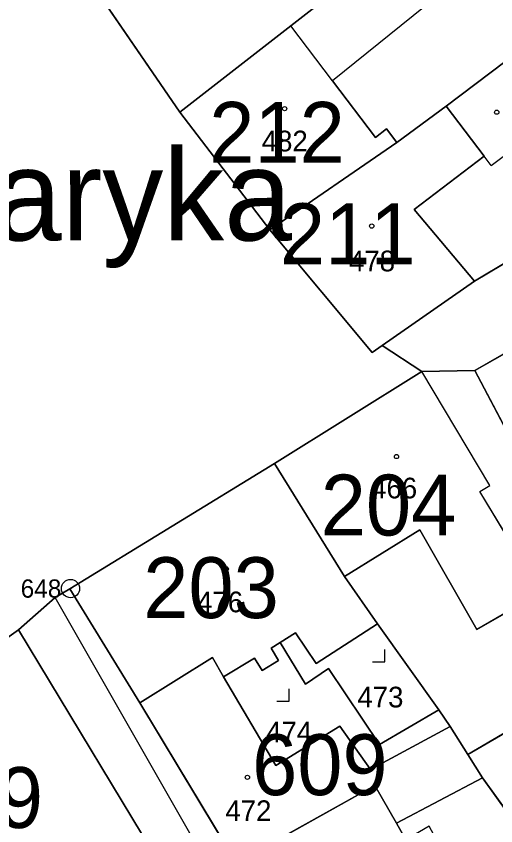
# Model space of a CAD drawing. Extents: x -689422 to -685210, y -987725 to -982160.
# Drawn here: x -687136.2 to -687096.7, y -985586.6 to -985520.1 of the extents above; entities that cross this region are included whole.
import ezdxf

# ---------------------------------------------------------------- set-up
doc = ezdxf.new("R2010")
doc.units = 0
for name, color, linetype in [('KN_Budovy', 7, 'Continuous'), ('KN_Budovy_cisla_domovni', 7, 'Continuous'), ('KN_Hranice_parcel', 7, 'Continuous'), ('KN_Hranice_parcel_vnitrni_kresba', 7, 'Continuous'), ('KN_Parcelni cisla', 7, 'Continuous'), ('KN_Polygon parcely', 7, 'Continuous'), ('KN_Popisy_pomistni nazvy nazvy ulic', 7, 'Continuous'), ('KN_POZEMKY_OSTATNI PLOCHA', 7, 'Continuous'), ('KN_POZEMKY_ZAHRADA', 7, 'Continuous'), ('KN_POZEMKY_ZASTAVENA PLOCHA', 7, 'Continuous'), ('KN_VYUZITI_12_zastavena plocha_spolecny dvur', 7, 'Continuous'), ('KN_VYUZITI_16_ostatni plocha_silnice', 7, 'Continuous'), ('KN_VYUZITI_17_ostatni plocha_ostatni komunikace', 7, 'Continuous'), ('KN_Značky bodu BP', 7, 'Continuous'), ('KN_Značky budov', 7, 'Continuous'), ('KN_Značky kultur', 7, 'Continuous')]:
    doc.layers.add(name, color=color, linetype=linetype)

msp = doc.modelspace()

# ---------------------------------------------------------------- linework, layer by layer
at = {"layer": 'KN_Budovy'}
for points in [[(-687122.71, -985527.96), (-687113.58, -985520.87), (-687111.35, -985519.14), (-687123.24, -985501.54), (-687135.28, -985509.66)], [(-687105.71, -985529.35), (-687106.61, -985530.05), (-687110.15, -985525.39), (-687113.58, -985520.87), (-687122.71, -985527.96), (-687115.32, -985537.64), (-687104.85, -985530.45)], [(-687115.32, -985537.64), (-687106.89, -985547.71), (-687106.07, -985547.14), (-687098.47, -985541.86), (-687103.43, -985535.96), (-687097.68, -985531.59), (-687100.81, -985527.47), (-687104.85, -985530.45)], [(-687109.16, -985566.12), (-687102.98, -985562.29), (-687098.28, -985570.48), (-687093.02, -985567.46), (-687098.02, -985559.13), (-687097.2, -985558.64), (-687102.8, -985549.29), (-687114.92, -985556.83)], [(-687116.56, -985572.83), (-687115.94, -985573.86), (-687114.59, -985573.04), (-687115.21, -985572.01), (-687114.46, -985571.56), (-687113.19, -985570.76), (-687111.49, -985573.29), (-687106.46, -985570.01), (-687109.16, -985566.12), (-687114.92, -985556.83), (-687131.77, -985567.13), (-687126.02, -985576.52), (-687120.04, -985572.79), (-687119.11, -985574.37)], [(-687141.64, -985574.09), (-687146.69, -985577.55), (-687146.49, -985577.84), (-687152.24, -985581.87), (-687140.77, -985597.34), (-687125.8, -985587.38), (-687135.99, -985570.51), (-687141.44, -985574.38)], [(-687120.04, -985572.79), (-687126.02, -985576.52), (-687118.07, -985589.66), (-687106.66, -985583.31), (-687104.9, -985586.4), (-687097.8, -985582.67), (-687099.01, -985580.76), (-687100.47, -985578.45), (-687107.04, -985582), (-687109.55, -985578.44), (-687114.82, -985581.67), (-687119.11, -985574.37)], [(-687102.21, -985586.64), (-687104.11, -985587.78), (-687104.9, -985586.4), (-687106.66, -985583.31), (-687118.07, -985589.66), (-687108.58, -985606.46), (-687097.27, -985599.81), (-687101.94, -985591.61), (-687100.11, -985590.52)]]:
    msp.add_lwpolyline(points, close=True, dxfattribs=at)
at = {"layer": 'KN_Hranice_parcel'}
for p, q in [((-687122.71, -985527.96), (-687135.28, -985509.66)), ((-687115.32, -985537.64), (-687122.71, -985527.96)), ((-687102.8, -985549.29), (-687106.07, -985547.14)), ((-687094.04, -985546.69), (-687098.43, -985549.2)), ((-687102.8, -985549.29), (-687114.92, -985556.83)), ((-687098.43, -985549.2), (-687102.8, -985549.29)), ((-687092.85, -985559.8), (-687098.43, -985549.2)), ((-687131.77, -985567.13), (-687114.92, -985556.83)), ((-687126.02, -985576.52), (-687131.77, -985567.13)), ((-687106.46, -985570.01), (-687101.4, -985577.08)), ((-687085.87, -985573.06), (-687099.01, -985580.76)), ((-687118.07, -985589.66), (-687126.02, -985576.52)), ((-687101.4, -985577.08), (-687100.47, -985578.45)), ((-687100.47, -985578.45), (-687099.01, -985580.76)), ((-687099.01, -985580.76), (-687097.8, -985582.67))]:
    msp.add_line(p, q, dxfattribs=at)
for points in [[(-687094.27, -985503.96), (-687097.16, -985506.19), (-687103.56, -985511.44), (-687104.64, -985512.33), (-687107.81, -985514.93), (-687109.2, -985516.08), (-687108.48, -985517.01), (-687111.35, -985519.14), (-687113.58, -985520.87), (-687122.71, -985527.96)], [(-687094.94, -985525.21), (-687095.96, -985523.84), (-687100.81, -985527.47), (-687104.85, -985530.45), (-687115.32, -985537.64)], [(-687087.28, -985535.17), (-687098.47, -985541.86), (-687106.07, -985547.14)], [(-687106.07, -985547.14), (-687106.89, -985547.71), (-687115.32, -985537.64)], [(-687114.92, -985556.83), (-687109.16, -985566.12), (-687106.46, -985570.01)], [(-687131.77, -985567.13), (-687132.97, -985567.85), (-687135.99, -985570.51)], [(-687106.46, -985570.01), (-687111.49, -985573.29), (-687113.19, -985570.76), (-687114.46, -985571.56)], [(-687135.99, -985570.51), (-687141.44, -985574.38), (-687141.64, -985574.09), (-687146.69, -985577.55), (-687146.49, -985577.84), (-687152.24, -985581.87)], [(-687135.99, -985570.51), (-687125.8, -985587.38), (-687115.24, -985609.95), (-687113.02, -985615.55), (-687113.81, -985621.37)], [(-687114.46, -985571.56), (-687115.21, -985572.01), (-687114.59, -985573.04), (-687115.94, -985573.86), (-687116.56, -985572.83), (-687119.11, -985574.37)], [(-687114.46, -985571.56), (-687112.38, -985574.99), (-687110.47, -985573.69), (-687106.28, -985579.93), (-687101.4, -985577.08)], [(-687119.11, -985574.37), (-687120.04, -985572.79), (-687126.02, -985576.52)], [(-687100.47, -985578.45), (-687107.04, -985582), (-687109.55, -985578.44), (-687114.82, -985581.67), (-687119.11, -985574.37)], [(-687097.8, -985582.67), (-687092.47, -985590.12), (-687081.46, -985581.44)], [(-687097.8, -985582.67), (-687104.9, -985586.4), (-687106.66, -985583.31), (-687118.07, -985589.66)]]:
    msp.add_lwpolyline(points, dxfattribs=at)
at = {"layer": 'KN_Hranice_parcel_vnitrni_kresba'}
for p, q in [((-687090.19, -985509.2), (-687110.15, -985525.39)), ((-687110.15, -985525.39), (-687113.58, -985520.87)), ((-687110.15, -985525.39), (-687106.61, -985530.05)), ((-687100.81, -985527.47), (-687097.68, -985531.59)), ((-687097.09, -985532.34), (-687092.24, -985528.73)), ((-687106.61, -985530.05), (-687105.71, -985529.35)), ((-687105.71, -985529.35), (-687104.85, -985530.45)), ((-687097.68, -985531.59), (-687103.43, -985535.96)), ((-687097.09, -985532.34), (-687097.68, -985531.59)), ((-687103.43, -985535.96), (-687098.47, -985541.86)), ((-687097.2, -985558.64), (-687102.8, -985549.29)), ((-687098.02, -985559.13), (-687097.2, -985558.64)), ((-687093.02, -985567.46), (-687098.02, -985559.13)), ((-687102.98, -985562.29), (-687109.16, -985566.12)), ((-687098.28, -985570.48), (-687102.98, -985562.29)), ((-687093.02, -985567.46), (-687098.28, -985570.48)), ((-687090.74, -985641.68), (-687132.97, -985567.85)), ((-687104.9, -985586.4), (-687104.11, -985587.78))]:
    msp.add_line(p, q, dxfattribs=at)
at = {"layer": 'KN_Polygon parcely'}
for points in [[(-687123.24, -985501.54), (-687135.28, -985509.66), (-687122.71, -985527.96), (-687113.58, -985520.87), (-687111.35, -985519.14), (-687108.48, -985517.01), (-687109.2, -985516.08), (-687107.81, -985514.93), (-687104.64, -985512.33), (-687103.56, -985511.44), (-687097.16, -985506.19), (-687094.27, -985503.96), (-687074.81, -985489.41), (-687070.84, -985487.03), (-687076.16, -985478.92), (-687081.29, -985483.18), (-687087.04, -985476.01), (-687092.33, -985480.3), (-687096.42, -985483.48), (-687097.94, -985484.66)], [(-687111.35, -985519.14), (-687113.58, -985520.87), (-687122.71, -985527.96), (-687115.32, -985537.64), (-687104.85, -985530.45), (-687100.81, -985527.47), (-687095.96, -985523.84), (-687094.94, -985525.21), (-687084, -985516.64), (-687090.19, -985509.2), (-687094.27, -985503.96), (-687097.16, -985506.19), (-687103.56, -985511.44), (-687104.64, -985512.33), (-687107.81, -985514.93), (-687109.2, -985516.08), (-687108.48, -985517.01)], [(-687104.85, -985530.45), (-687115.32, -985537.64), (-687106.89, -985547.71), (-687106.07, -985547.14), (-687098.47, -985541.86), (-687087.28, -985535.17), (-687092.24, -985528.73), (-687094.94, -985525.21), (-687095.96, -985523.84), (-687100.81, -985527.47)], [(-687089.23, -985555.37), (-687094.04, -985546.69), (-687098.43, -985549.2), (-687092.85, -985559.8), (-687090.15, -985558.19), (-687083.16, -985565.81)], [(-687114.92, -985556.83), (-687109.16, -985566.12), (-687106.46, -985570.01), (-687101.4, -985577.08), (-687100.47, -985578.45), (-687099.01, -985580.76), (-687085.87, -985573.06), (-687092.85, -985559.8), (-687098.43, -985549.2), (-687102.8, -985549.29)], [(-687106.46, -985570.01), (-687109.16, -985566.12), (-687114.92, -985556.83), (-687131.77, -985567.13), (-687126.02, -985576.52), (-687120.04, -985572.79), (-687119.11, -985574.37), (-687116.56, -985572.83), (-687115.94, -985573.86), (-687114.59, -985573.04), (-687115.21, -985572.01), (-687114.46, -985571.56), (-687113.19, -985570.76), (-687111.49, -985573.29)], [(-687111.49, -985573.29), (-687113.19, -985570.76), (-687114.46, -985571.56), (-687112.38, -985574.99), (-687110.47, -985573.69), (-687106.28, -985579.93), (-687101.4, -985577.08), (-687106.46, -985570.01)], [(-687139.92, -985636.63), (-687113.81, -985621.37), (-687113.02, -985615.55), (-687115.24, -985609.95), (-687125.8, -985587.38), (-687135.99, -985570.51), (-687141.44, -985574.38), (-687141.64, -985574.09), (-687146.69, -985577.55), (-687146.49, -985577.84), (-687152.24, -985581.87), (-687140.77, -985597.34), (-687153.33, -985605.65), (-687157.17, -985608.19), (-687155.92, -985609.71), (-687143.73, -985625.21), (-687144.36, -985625.65), (-687152.49, -985630.52), (-687145.13, -985640.07)], [(-687119.11, -985574.37), (-687114.82, -985581.67), (-687109.55, -985578.44), (-687107.04, -985582), (-687100.47, -985578.45), (-687101.4, -985577.08), (-687106.28, -985579.93), (-687110.47, -985573.69), (-687112.38, -985574.99), (-687114.46, -985571.56), (-687115.21, -985572.01), (-687114.59, -985573.04), (-687115.94, -985573.86), (-687116.56, -985572.83)], [(-687107.04, -985582), (-687109.55, -985578.44), (-687114.82, -985581.67), (-687119.11, -985574.37), (-687120.04, -985572.79), (-687126.02, -985576.52), (-687118.07, -985589.66), (-687106.66, -985583.31), (-687104.9, -985586.4), (-687097.8, -985582.67), (-687099.01, -985580.76), (-687100.47, -985578.45)], [(-687081.46, -985581.44), (-687085.87, -985573.06), (-687099.01, -985580.76), (-687097.8, -985582.67), (-687092.47, -985590.12)], [(-687118.07, -985589.66), (-687108.58, -985606.46), (-687107.16, -985609.24), (-687101, -985605.44), (-687096.61, -985602.74), (-687095.32, -985601.94), (-687094.76, -985602.74), (-687086.51, -985597.51), (-687077.78, -985591.69), (-687071.29, -985587.37), (-687073.44, -985583.74), (-687076.35, -985577.52), (-687081.46, -985581.44), (-687092.47, -985590.12), (-687097.8, -985582.67), (-687104.9, -985586.4), (-687106.66, -985583.31)]]:
    msp.add_lwpolyline(points, close=True, dxfattribs=at)
for points in [[(-687159.98, -985587.46), (-687152.24, -985581.87), (-687146.49, -985577.84), (-687146.69, -985577.55), (-687141.64, -985574.09), (-687141.44, -985574.38), (-687135.99, -985570.51), (-687132.97, -985567.85), (-687131.77, -985567.13), (-687114.92, -985556.83), (-687102.8, -985549.29), (-687106.07, -985547.14), (-687106.89, -985547.71), (-687115.32, -985537.64), (-687122.71, -985527.96), (-687135.28, -985509.66), (-687141.35, -985500.94), (-687150.09, -985489.5), (-687154.74, -985487.22), (-687161.82, -985492.59), (-687165.45, -985495.35), (-687161.25, -985501.33), (-687166.82, -985505.05)], [(-687087.28, -985535.17), (-687098.47, -985541.86), (-687106.07, -985547.14), (-687102.8, -985549.29), (-687098.43, -985549.2), (-687094.04, -985546.69)], [(-687118.07, -985589.66), (-687126.02, -985576.52), (-687131.77, -985567.13), (-687132.97, -985567.85), (-687135.99, -985570.51), (-687125.8, -985587.38)]]:
    msp.add_lwpolyline(points, dxfattribs=at)
at = {"layer": 'KN_POZEMKY_OSTATNI PLOCHA'}
for p, q in [((-687135.28, -985509.66), (-687122.71, -985527.96)), ((-687122.71, -985527.96), (-687115.32, -985537.64)), ((-687098.47, -985541.86), (-687087.28, -985535.17)), ((-687115.32, -985537.64), (-687106.89, -985547.71)), ((-687106.07, -985547.14), (-687098.47, -985541.86)), ((-687106.89, -985547.71), (-687106.07, -985547.14)), ((-687102.8, -985549.29), (-687106.07, -985547.14)), ((-687106.07, -985547.14), (-687102.8, -985549.29)), ((-687094.04, -985546.69), (-687098.43, -985549.2)), ((-687102.8, -985549.29), (-687114.92, -985556.83)), ((-687098.43, -985549.2), (-687102.8, -985549.29)), ((-687114.92, -985556.83), (-687131.77, -985567.13)), ((-687132.97, -985567.85), (-687131.77, -985567.13)), ((-687131.77, -985567.13), (-687132.97, -985567.85)), ((-687131.77, -985567.13), (-687126.02, -985576.52)), ((-687135.99, -985570.51), (-687132.97, -985567.85)), ((-687132.97, -985567.85), (-687135.99, -985570.51)), ((-687135.99, -985570.51), (-687141.44, -985574.38)), ((-687125.8, -985587.38), (-687135.99, -985570.51)), ((-687126.02, -985576.52), (-687118.07, -985589.66))]:
    msp.add_line(p, q, dxfattribs=at)
at = {"layer": 'KN_POZEMKY_ZAHRADA'}
for p, q in [((-687099.01, -985580.76), (-687085.87, -985573.06)), ((-687097.8, -985582.67), (-687099.01, -985580.76)), ((-687092.47, -985590.12), (-687097.8, -985582.67))]:
    msp.add_line(p, q, dxfattribs=at)
at = {"layer": 'KN_POZEMKY_ZASTAVENA PLOCHA'}
for p, q in [((-687122.71, -985527.96), (-687135.28, -985509.66)), ((-687111.35, -985519.14), (-687113.58, -985520.87)), ((-687113.58, -985520.87), (-687111.35, -985519.14)), ((-687113.58, -985520.87), (-687122.71, -985527.96)), ((-687122.71, -985527.96), (-687113.58, -985520.87)), ((-687100.81, -985527.47), (-687095.96, -985523.84)), ((-687095.96, -985523.84), (-687100.81, -985527.47)), ((-687104.85, -985530.45), (-687100.81, -985527.47)), ((-687100.81, -985527.47), (-687104.85, -985530.45)), ((-687115.32, -985537.64), (-687122.71, -985527.96)), ((-687115.32, -985537.64), (-687104.85, -985530.45)), ((-687104.85, -985530.45), (-687115.32, -985537.64)), ((-687087.28, -985535.17), (-687098.47, -985541.86)), ((-687106.89, -985547.71), (-687115.32, -985537.64)), ((-687098.47, -985541.86), (-687106.07, -985547.14)), ((-687106.07, -985547.14), (-687106.89, -985547.71)), ((-687098.43, -985549.2), (-687094.04, -985546.69)), ((-687114.92, -985556.83), (-687102.8, -985549.29)), ((-687102.8, -985549.29), (-687098.43, -985549.2)), ((-687092.85, -985559.8), (-687098.43, -985549.2)), ((-687098.43, -985549.2), (-687092.85, -985559.8)), ((-687131.77, -985567.13), (-687114.92, -985556.83)), ((-687109.16, -985566.12), (-687114.92, -985556.83)), ((-687114.92, -985556.83), (-687109.16, -985566.12)), ((-687106.46, -985570.01), (-687109.16, -985566.12)), ((-687109.16, -985566.12), (-687106.46, -985570.01)), ((-687126.02, -985576.52), (-687131.77, -985567.13)), ((-687111.49, -985573.29), (-687106.46, -985570.01)), ((-687106.46, -985570.01), (-687111.49, -985573.29)), ((-687106.46, -985570.01), (-687101.4, -985577.08)), ((-687101.4, -985577.08), (-687106.46, -985570.01)), ((-687141.44, -985574.38), (-687135.99, -985570.51)), ((-687135.99, -985570.51), (-687125.8, -985587.38)), ((-687114.46, -985571.56), (-687113.19, -985570.76)), ((-687113.19, -985570.76), (-687114.46, -985571.56)), ((-687113.19, -985570.76), (-687111.49, -985573.29)), ((-687111.49, -985573.29), (-687113.19, -985570.76)), ((-687115.21, -985572.01), (-687114.46, -985571.56)), ((-687114.46, -985571.56), (-687115.21, -985572.01)), ((-687114.46, -985571.56), (-687112.38, -985574.99)), ((-687112.38, -985574.99), (-687114.46, -985571.56)), ((-687114.59, -985573.04), (-687115.21, -985572.01)), ((-687115.21, -985572.01), (-687114.59, -985573.04)), ((-687126.02, -985576.52), (-687120.04, -985572.79)), ((-687120.04, -985572.79), (-687126.02, -985576.52)), ((-687120.04, -985572.79), (-687119.11, -985574.37)), ((-687119.11, -985574.37), (-687120.04, -985572.79)), ((-687119.11, -985574.37), (-687116.56, -985572.83)), ((-687116.56, -985572.83), (-687119.11, -985574.37)), ((-687116.56, -985572.83), (-687115.94, -985573.86)), ((-687115.94, -985573.86), (-687116.56, -985572.83)), ((-687115.94, -985573.86), (-687114.59, -985573.04)), ((-687114.59, -985573.04), (-687115.94, -985573.86)), ((-687085.87, -985573.06), (-687099.01, -985580.76)), ((-687112.38, -985574.99), (-687110.47, -985573.69)), ((-687110.47, -985573.69), (-687112.38, -985574.99)), ((-687110.47, -985573.69), (-687106.28, -985579.93)), ((-687106.28, -985579.93), (-687110.47, -985573.69)), ((-687114.82, -985581.67), (-687119.11, -985574.37)), ((-687119.11, -985574.37), (-687114.82, -985581.67)), ((-687118.07, -985589.66), (-687126.02, -985576.52)), ((-687106.28, -985579.93), (-687101.4, -985577.08)), ((-687101.4, -985577.08), (-687106.28, -985579.93)), ((-687101.4, -985577.08), (-687100.47, -985578.45)), ((-687100.47, -985578.45), (-687101.4, -985577.08)), ((-687109.55, -985578.44), (-687114.82, -985581.67)), ((-687114.82, -985581.67), (-687109.55, -985578.44)), ((-687107.04, -985582), (-687109.55, -985578.44)), ((-687109.55, -985578.44), (-687107.04, -985582)), ((-687100.47, -985578.45), (-687107.04, -985582)), ((-687107.04, -985582), (-687100.47, -985578.45)), ((-687099.01, -985580.76), (-687100.47, -985578.45)), ((-687100.47, -985578.45), (-687099.01, -985580.76)), ((-687099.01, -985580.76), (-687097.8, -985582.67)), ((-687097.8, -985582.67), (-687104.9, -985586.4)), ((-687104.9, -985586.4), (-687097.8, -985582.67)), ((-687097.8, -985582.67), (-687092.47, -985590.12)), ((-687106.66, -985583.31), (-687118.07, -985589.66)), ((-687118.07, -985589.66), (-687106.66, -985583.31)), ((-687104.9, -985586.4), (-687106.66, -985583.31)), ((-687106.66, -985583.31), (-687104.9, -985586.4))]:
    msp.add_line(p, q, dxfattribs=at)
at = {"layer": 'KN_VYUZITI_12_zastavena plocha_spolecny dvur'}
for p, q in [((-687098.43, -985549.2), (-687094.04, -985546.69)), ((-687092.85, -985559.8), (-687098.43, -985549.2)), ((-687111.49, -985573.29), (-687106.46, -985570.01)), ((-687106.46, -985570.01), (-687101.4, -985577.08)), ((-687114.46, -985571.56), (-687113.19, -985570.76)), ((-687113.19, -985570.76), (-687111.49, -985573.29)), ((-687115.21, -985572.01), (-687114.46, -985571.56)), ((-687114.46, -985571.56), (-687112.38, -985574.99)), ((-687112.38, -985574.99), (-687114.46, -985571.56)), ((-687114.59, -985573.04), (-687115.21, -985572.01)), ((-687119.11, -985574.37), (-687116.56, -985572.83)), ((-687116.56, -985572.83), (-687115.94, -985573.86)), ((-687115.94, -985573.86), (-687114.59, -985573.04)), ((-687112.38, -985574.99), (-687110.47, -985573.69)), ((-687110.47, -985573.69), (-687112.38, -985574.99)), ((-687110.47, -985573.69), (-687106.28, -985579.93)), ((-687106.28, -985579.93), (-687110.47, -985573.69)), ((-687114.82, -985581.67), (-687119.11, -985574.37)), ((-687106.28, -985579.93), (-687101.4, -985577.08)), ((-687101.4, -985577.08), (-687106.28, -985579.93)), ((-687101.4, -985577.08), (-687100.47, -985578.45)), ((-687109.55, -985578.44), (-687114.82, -985581.67)), ((-687107.04, -985582), (-687109.55, -985578.44)), ((-687100.47, -985578.45), (-687107.04, -985582))]:
    msp.add_line(p, q, dxfattribs=at)
at = {"layer": 'KN_VYUZITI_16_ostatni plocha_silnice'}
for p, q in [((-687132.97, -985567.85), (-687131.77, -985567.13)), ((-687131.77, -985567.13), (-687126.02, -985576.52)), ((-687135.99, -985570.51), (-687132.97, -985567.85)), ((-687125.8, -985587.38), (-687135.99, -985570.51)), ((-687126.02, -985576.52), (-687118.07, -985589.66))]:
    msp.add_line(p, q, dxfattribs=at)
at = {"layer": 'KN_VYUZITI_17_ostatni plocha_ostatni komunikace'}
for p, q in [((-687135.28, -985509.66), (-687122.71, -985527.96)), ((-687122.71, -985527.96), (-687115.32, -985537.64)), ((-687098.47, -985541.86), (-687087.28, -985535.17)), ((-687115.32, -985537.64), (-687106.89, -985547.71)), ((-687106.07, -985547.14), (-687098.47, -985541.86)), ((-687106.89, -985547.71), (-687106.07, -985547.14)), ((-687102.8, -985549.29), (-687106.07, -985547.14)), ((-687106.07, -985547.14), (-687102.8, -985549.29)), ((-687094.04, -985546.69), (-687098.43, -985549.2)), ((-687102.8, -985549.29), (-687114.92, -985556.83)), ((-687098.43, -985549.2), (-687102.8, -985549.29)), ((-687114.92, -985556.83), (-687131.77, -985567.13)), ((-687131.77, -985567.13), (-687132.97, -985567.85)), ((-687132.97, -985567.85), (-687135.99, -985570.51)), ((-687135.99, -985570.51), (-687141.44, -985574.38))]:
    msp.add_line(p, q, dxfattribs=at)
at = {"layer": 'KN_Značky bodu BP'}
for radius in [0.75, 0.03]:
    msp.add_circle((-687131.71, -985567.12), radius, dxfattribs=at)
at = {"layer": 'KN_Značky budov'}
for centre in [(-687114.097, -985527.679), (-687096.637, -985527.969), (-687106.927, -985537.329), (-687104.887, -985556.269), (-687118.887, -985565.509), (-687117.157, -985582.639)]:
    msp.add_circle(centre, 0.175, dxfattribs=at)
at = {"layer": 'KN_Značky kultur'}
for p, q in [((-687105.86, -985573.14), (-687105.86, -985572.14)), ((-687106.861, -985573.14), (-687105.86, -985573.14)), ((-687113.72, -985576.37), (-687113.72, -985575.37)), ((-687114.721, -985576.37), (-687113.72, -985576.37))]:
    msp.add_line(p, q, dxfattribs=at)

# ---------------------------------------------------------------- texts
at = {"layer": 'KN_Budovy_cisla_domovni'}
for s, p in [('212', (-687120.293, -985532.129)), ('211', (-687114.479, -985540.464)), ('204', (-687111.121, -985562.759)), ('203', (-687125.725, -985569.549)), ('609', (-687116.769, -985584.099)), ('169', (-687145.127, -985586.799))]:
    msp.add_text(s, height=5, dxfattribs=at).set_placement(p)
at = {"layer": 'KN_Parcelni cisla'}
for s, p in [('482', (-687115.98, -985531.19)), ('478', (-687108.8, -985541.05)), ('466', (-687106.98, -985559.71)), ('476', (-687121.3, -985569.07)), ('473', (-687108.11, -985576.89)), ('474', (-687115.62, -985579.76)), ('472', (-687118.97, -985586.23))]:
    msp.add_text(s, height=1.7, dxfattribs=at).set_placement(p)
at = {"layer": 'KN_Popisy_pomistni nazvy nazvy ulic'}
msp.add_text('nám. T. G. Masaryka', height=7.5, dxfattribs=at).set_placement((-687207.115, -985538.514))
at = {"layer": 'KN_Značky bodu BP'}
msp.add_text('648', height=1.5, dxfattribs=at).set_placement((-687135.813, -985567.87))

doc.saveas('drawing.dxf')
